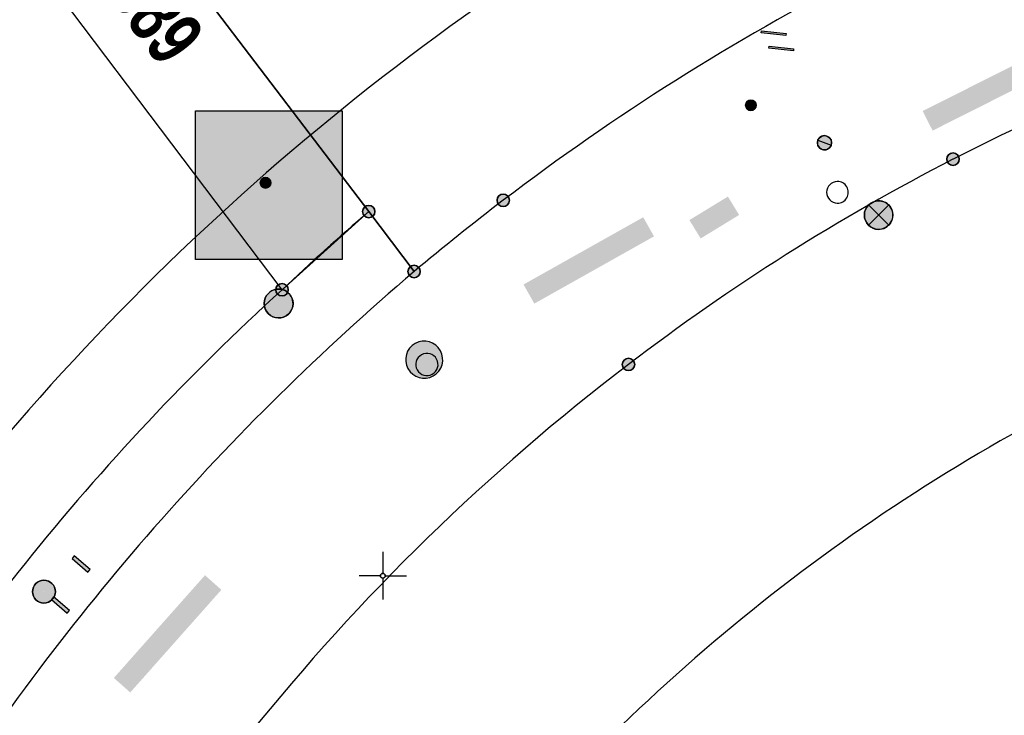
# Model space of a CAD drawing. Header units: metres. Extents: x 2695560 to 2696939, y 1260491 to 1262050.
# Tile 970 of 1005: x 2696766 to 2696792, y 1261446 to 1261464. Entities that reach past the tile are written whole.
import ezdxf

# ---------------------------------------------------------------- set-up
doc = ezdxf.new("R2010")
doc.units = ezdxf.units.M
doc.linetypes.add('AUSGEZOGEN', pattern=[0])
for name, color, linetype in [('XR$1$AV_Grenzpunkte', 7, 'AUSGEZOGEN'), ('XR$1$AV_Grundstück-Nr.', 7, 'AUSGEZOGEN'), ('XR$1$AV_Koordinatennetzpunkte', 7, 'AUSGEZOGEN'), ('XR$1$AV_Linien (BB)', 7, 'AUSGEZOGEN'), ('XR$1$AW_LK_Schachtdeckel', 24, 'AUSGEZOGEN'), ('XR$1$EW_LK_Bauwerk_FL_Linie_Punkt', 1, 'AUSGEZOGEN'), ('XR$1$EW_LK_Knoten', 1, 'AUSGEZOGEN'), ('XR$1$FM_LK_SW_TRASSEKNOTEN', 94, 'AUSGEZOGEN'), ('XR$1$Liegenschaftsgrenzen', 7, 'AUSGEZOGEN'), ('XR$1$PFAV', 255, 'AUSGEZOGEN'), ('XR$1$PFAW', 255, 'AUSGEZOGEN'), ('XR$1$PFEW', 255, 'AUSGEZOGEN'), ('XR$1$PFWA', 255, 'AUSGEZOGEN'), ('XR$1$RAEW', 8, 'AUSGEZOGEN'), ('XR$1$RP_Abstandslinie', 7, 'AUSGEZOGEN'), ('XR$1$WA_LK_Absperrarmatur', 171, 'AUSGEZOGEN'), ('XR$1$WA_LK_Rohrleitungsteil', 171, 'AUSGEZOGEN')]:
    doc.layers.add(name, color=color, linetype=linetype)
doc.styles.add('ARIAL', font='arial.ttf')

# ---------------------------------------------------------------- blocks, each defined once
blk = doc.blocks.new('COMPLEXOBJECT_117')
at = {"layer": 'XR$1$AV_Linien (BB)', "color": 7, "linetype": 'AUSGEZOGEN', "transparency": 33554687}
for centre, radius, start, end in [((6816.006, 11410.199), 62.438, 117.18516, 127.3106), ((6816.312, 11409.72), 63.004, 127.2678, 129.99207)]:
    blk.add_arc(centre, radius, start, end, dxfattribs=at)
blk = doc.blocks.new('COMPLEXOBJECT_122')
at = {"layer": 'XR$1$AV_Linien (BB)', "color": 7, "linetype": 'AUSGEZOGEN', "transparency": 33554687}
for centre, radius, start, end in [((6816.077, 11410.075), 57.174, 105.8307, 117.1693), ((6816.179, 11410.082), 57.214, 117.264, 127.3732), ((6816.108, 11410.074), 57.177, 127.3111, 141.2915)]:
    blk.add_arc(centre, radius, start, end, dxfattribs=at)
blk = doc.blocks.new('COMPLEXOBJECT_161')
at = {"layer": 'XR$1$AV_Linien (BB)', "color": 7, "linetype": 'AUSGEZOGEN', "transparency": 33554687}
blk.add_arc((6815.287, 11410.446), 63.707, 132.37137, 150.11963, dxfattribs=at)
blk = doc.blocks.new('COMPLEXOBJECT_731')
at = {"layer": 'XR$1$AV_Linien (BB)', "color": 7, "linetype": 'AUSGEZOGEN', "transparency": 33554687}
blk.add_line((6753.326, 11415.19), (6754.875, 11423.073), dxfattribs=at)
for centre, radius, start, end in [((6818.134, 11408.229), 65.319, 130.37619, 147.2159), ((6816.657, 11409.915), 63.168, 147.77635, 167.97735)]:
    blk.add_arc(centre, radius, start, end, dxfattribs=at)
blk = doc.blocks.new('COMPLEXOBJECT_1165')
at = {"layer": 'XR$1$Liegenschaftsgrenzen', "color": 7, "linetype": 'AUSGEZOGEN', "transparency": 33554687}
for centre, radius, start, end in [((6816.077, 11410.075), 57.174, 105.8307, 117.1693), ((6816.179, 11410.082), 57.214, 117.264, 127.3732), ((6816.108, 11410.074), 57.177, 127.3111, 141.2915)]:
    blk.add_arc(centre, radius, start, end, dxfattribs=at)
blk = doc.blocks.new('COMPLEXOBJECT_1172')
at = {"layer": 'XR$1$Liegenschaftsgrenzen', "color": 7, "linetype": 'AUSGEZOGEN', "transparency": 33554687}
blk.add_line((6775.82, 11457.99), (6774.629, 11459.563), dxfattribs=at)
for centre, radius, start, end in [((6816.006, 11410.199), 62.438, 117.18516, 127.3106), ((6816.312, 11409.72), 63.004, 127.2678, 129.99207)]:
    blk.add_arc(centre, radius, start, end, dxfattribs=at)
blk = doc.blocks.new('BAV15')
at = {"layer": 'XR$1$PFAV', "transparency": 33554687}
blk.add_hatch(color=7, dxfattribs=at).paths.add_polyline_path([(0.5, 0), (0.49, 0.101), (0.459, 0.197), (0.41, 0.286), (0.344, 0.362), (0.264, 0.424), (0.174, 0.469), (0.076, 0.494), (-0.025, 0.499), (-0.125, 0.484), (-0.22, 0.449), (-0.306, 0.395), (-0.379, 0.326), (-0.437, 0.243), (-0.477, 0.15), (-0.497, 0.051), (-0.497, -0.051), (-0.477, -0.15), (-0.437, -0.243), (-0.379, -0.326), (-0.306, -0.395), (-0.22, -0.449), (-0.125, -0.484), (-0.025, -0.499), (0.076, -0.494), (0.174, -0.469), (0.264, -0.424), (0.344, -0.362), (0.41, -0.286), (0.459, -0.197), (0.49, -0.101)])
at = {"color": 7, "transparency": 33554687}
for start, end in [(90, 270), (270, 90)]:
    blk.add_arc((0, 0), 0.5, start, end, dxfattribs=at)
at = {"layer": 'XR$1$PFAV', "transparency": 33554687}
blk.add_circle((0, 0), 0.5, dxfattribs=at)
blk = doc.blocks.new('BAV2041')
at = {"color": 7, "transparency": 33554687}
for p, q in [((0, 0.5), (0, 0.05)), ((-0.05, 0), (-0.5, 0)), ((0.05, 0), (0.5, 0)), ((0, -0.05), (0, -0.5))]:
    blk.add_line(p, q, dxfattribs=at)
blk.add_circle((0, 0), 0.05, dxfattribs=at)
for start, end in [(90, 270), (270, 90)]:
    blk.add_arc((0, 0), 0.05, start, end, dxfattribs=at)
blk = doc.blocks.new('COMPLEXOBJECT_1435')
at = {"layer": 'XR$1$RP_Abstandslinie', "color": 7, "linetype": 'AUSGEZOGEN', "transparency": 33554687}
blk.add_arc((6816.042, 11410.144), 49.998, 117.1331, 141.2489, dxfattribs=at)
blk = doc.blocks.new('COMPLEXOBJECT_1436')
at = {"layer": 'XR$1$RP_Abstandslinie', "color": 7, "linetype": 'AUSGEZOGEN', "transparency": 33554687}
blk.add_arc((6816.031, 11410.155), 66.983, 117.2028, 141.36163, dxfattribs=at)
blk = doc.blocks.new('BAW2088')
at = {"layer": 'XR$1$PFAW', "transparency": 33554687}
blk.add_hatch(color=253, dxfattribs=at).paths.add_polyline_path([(0.51, 0), (0.5, 0.101), (0.47, 0.197), (0.421, 0.286), (0.355, 0.362), (0.275, 0.424), (0.184, 0.469), (0.086, 0.494), (-0.015, 0.499), (-0.115, 0.484), (-0.21, 0.449), (-0.296, 0.395), (-0.369, 0.326), (-0.427, 0.243), (-0.467, 0.15), (-0.487, 0.051), (-0.487, -0.051), (-0.467, -0.15), (-0.427, -0.243), (-0.369, -0.326), (-0.296, -0.395), (-0.21, -0.449), (-0.115, -0.484), (-0.015, -0.499), (0.086, -0.494), (0.184, -0.469), (0.275, -0.424), (0.355, -0.362), (0.421, -0.286), (0.47, -0.197), (0.5, -0.101)])
at = {"transparency": 33554687}
for start, end in [(91.1948, 268.8052), (268.8052, 91.1948)]:
    blk.add_arc((0.01, 0), 0.5, start, end, dxfattribs=at)
at = {"layer": 'XR$1$PFAW', "transparency": 33554687}
blk.add_circle((0.01, 0), 0.5, dxfattribs=at)
blk = doc.blocks.new('BAW2085')
at = {"layer": 'XR$1$PFAW', "transparency": 33554687}
h = blk.add_hatch(color=7, dxfattribs=at)
h.paths.add_polyline_path([(0.15, 0.501), (0.099, 0.498), (0.049, 0.491), (0, 0.478), (-0.047, 0.46), (-0.093, 0.438), (-0.136, 0.411), (-0.176, 0.38), (-0.212, 0.345), (-0.245, 0.307), (-0.274, 0.265), (-0.299, 0.221), (-0.319, 0.174), (-0.334, 0.126), (-0.344, 0.076), (-0.349, 0.026), (-0.349, -0.025), (-0.344, -0.075), (-0.334, -0.125), (-0.319, -0.173), (-0.299, -0.219), (-0.274, -0.264), (-0.245, -0.305), (-0.212, -0.344), (-0.176, -0.379), (-0.136, -0.41), (-0.093, -0.436), (-0.047, -0.459), (0, -0.476), (0.049, -0.489), (0.099, -0.497), (0.15, -0.499), (0.201, -0.497), (0.251, -0.489), (0.3, -0.476), (0.347, -0.459), (0.393, -0.436), (0.436, -0.41), (0.476, -0.379), (0.512, -0.344), (0.545, -0.305), (0.574, -0.264), (0.599, -0.219), (0.619, -0.173), (0.634, -0.125), (0.644, -0.075), (0.649, -0.025), (0.649, 0.026), (0.644, 0.076), (0.634, 0.126), (0.619, 0.174), (0.599, 0.221), (0.574, 0.265), (0.545, 0.307), (0.512, 0.345), (0.476, 0.38), (0.436, 0.411), (0.393, 0.438), (0.347, 0.46), (0.3, 0.478), (0.251, 0.491), (0.201, 0.498)])
h.paths.add_polyline_path([(0.03, -0.298), (0, -0.3), (-0.03, -0.298), (-0.06, -0.294), (-0.09, -0.286), (-0.118, -0.276), (-0.146, -0.262), (-0.171, -0.246), (-0.195, -0.228), (-0.217, -0.207), (-0.237, -0.184), (-0.255, -0.159), (-0.269, -0.132), (-0.281, -0.104), (-0.29, -0.075), (-0.297, -0.045), (-0.3, -0.015), (-0.3, 0.015), (-0.297, 0.045), (-0.29, 0.075), (-0.281, 0.104), (-0.269, 0.132), (-0.255, 0.159), (-0.237, 0.184), (-0.217, 0.207), (-0.195, 0.228), (-0.171, 0.246), (-0.146, 0.262), (-0.118, 0.276), (-0.09, 0.286), (-0.06, 0.294), (-0.03, 0.298), (0, 0.3), (0.03, 0.298), (0.06, 0.294), (0.09, 0.286), (0.118, 0.276), (0.146, 0.262), (0.171, 0.246), (0.195, 0.228), (0.217, 0.207), (0.237, 0.184), (0.255, 0.159), (0.269, 0.132), (0.281, 0.104), (0.29, 0.075), (0.297, 0.045), (0.3, 0.015), (0.3, -0.015), (0.297, -0.045), (0.29, -0.075), (0.281, -0.104), (0.269, -0.132), (0.255, -0.159), (0.237, -0.184), (0.217, -0.207), (0.195, -0.228), (0.171, -0.246), (0.146, -0.262), (0.118, -0.276), (0.09, -0.286), (0.06, -0.294)], flags=16)
blk.add_hatch(color=7, dxfattribs=at).paths.add_polyline_path([(0, 0.3), (-0.03, 0.298), (-0.06, 0.294), (-0.09, 0.286), (-0.118, 0.276), (-0.146, 0.262), (-0.171, 0.246), (-0.195, 0.228), (-0.217, 0.207), (-0.237, 0.184), (-0.255, 0.159), (-0.269, 0.132), (-0.281, 0.104), (-0.29, 0.075), (-0.297, 0.045), (-0.3, 0.015), (-0.3, -0.015), (-0.297, -0.045), (-0.29, -0.075), (-0.281, -0.104), (-0.269, -0.132), (-0.255, -0.159), (-0.237, -0.184), (-0.217, -0.207), (-0.195, -0.228), (-0.171, -0.246), (-0.146, -0.262), (-0.118, -0.276), (-0.09, -0.286), (-0.06, -0.294), (-0.03, -0.298), (0, -0.3), (0.03, -0.298), (0.06, -0.294), (0.09, -0.286), (0.118, -0.276), (0.146, -0.262), (0.171, -0.246), (0.195, -0.228), (0.217, -0.207), (0.237, -0.184), (0.255, -0.159), (0.269, -0.132), (0.281, -0.104), (0.29, -0.075), (0.297, -0.045), (0.3, -0.015), (0.3, 0.015), (0.297, 0.045), (0.29, 0.075), (0.281, 0.104), (0.269, 0.132), (0.255, 0.159), (0.237, 0.184), (0.217, 0.207), (0.195, 0.228), (0.171, 0.246), (0.146, 0.262), (0.118, 0.276), (0.09, 0.286), (0.06, 0.294), (0.03, 0.298)])
at = {"transparency": 33554687}
for centre, radius, start, end in [((0.15, 0.001), 0.5, 90, 270), ((0, 0), 0.3, 90, 270), ((0, 0), 0.3, 270, 90), ((0.15, 0.001), 0.5, 270, 90)]:
    blk.add_arc(centre, radius, start, end, dxfattribs=at)
blk = doc.blocks.new('BWA2013')
at = {"true_color": 0x000000, "transparency": 33554687}
blk.add_hatch(color=18, dxfattribs=at).paths.add_polyline_path([(-0.291, -0.409), (0.352, 0.357), (0.291, 0.409), (-0.352, -0.357)])
at = {"transparency": 33554687}
blk.add_lwpolyline([(-0.291, -0.409), (-0.352, -0.357), (0.291, 0.409), (0.352, 0.357), (-0.291, -0.409)], close=True, dxfattribs=at)
blk = doc.blocks.new('BWA2012')
at = {"layer": 'XR$1$PFWA', "transparency": 33554687}
blk.add_hatch(color=7, dxfattribs=at).paths.add_polyline_path([(0.5, 0), (0.49, 0.101), (0.459, 0.197), (0.41, 0.286), (0.344, 0.362), (0.264, 0.424), (0.174, 0.469), (0.076, 0.494), (-0.025, 0.499), (-0.125, 0.484), (-0.22, 0.449), (-0.306, 0.395), (-0.379, 0.326), (-0.437, 0.243), (-0.477, 0.15), (-0.497, 0.051), (-0.497, -0.051), (-0.477, -0.15), (-0.437, -0.243), (-0.379, -0.326), (-0.306, -0.395), (-0.22, -0.449), (-0.125, -0.484), (-0.025, -0.499), (0.076, -0.494), (0.174, -0.469), (0.264, -0.424), (0.344, -0.362), (0.41, -0.286), (0.459, -0.197), (0.49, -0.101)])
at = {"transparency": 33554687}
blk.add_line((0.354, 0.354), (-0.354, -0.354), dxfattribs=at)
for start, end in [(45, 225), (225, 45)]:
    blk.add_arc((0, 0), 0.5, start, end, dxfattribs=at)
at = {"layer": 'XR$1$PFWA', "transparency": 33554687}
blk.add_circle((0, 0), 0.5, dxfattribs=at)
blk = doc.blocks.new('BEW15')
at = {"layer": 'XR$1$PFEW', "transparency": 33554687}
h = blk.add_hatch(color=7, dxfattribs=at)
h.paths.add_polyline_path([(-0.5, 0), (-0.497, -0.05), (-0.489, -0.1), (-0.477, -0.15), (-0.459, -0.197), (-0.437, -0.242), (-0.41, -0.285), (-0.379, -0.326), (-0.344, -0.362), (-0.306, -0.395), (-0.264, -0.424), (-0.22, -0.449), (-0.173, -0.469), (-0.125, -0.484), (-0.075, -0.494), (-0.025, -0.499), (0.026, -0.499), (0.076, -0.494), (0.126, -0.484), (0.174, -0.469), (0.22, -0.449), (0.265, -0.424), (0.306, -0.395), (0.345, -0.362), (0.38, -0.326), (0.411, -0.285), (0.437, -0.242), (0.46, -0.197), (0.477, -0.15), (0.49, -0.1), (0.498, -0.05), (0.5, 0), (0.498, 0.051), (0.49, 0.101), (0.477, 0.15), (0.46, 0.197), (0.437, 0.243), (0.411, 0.286), (0.38, 0.326), (0.345, 0.363), (0.306, 0.396), (0.265, 0.424), (0.22, 0.449), (0.174, 0.469), (0.126, 0.484), (0.076, 0.494), (0.026, 0.5), (-0.025, 0.5), (-0.075, 0.494), (-0.125, 0.484), (-0.173, 0.469), (-0.22, 0.449), (-0.264, 0.424), (-0.306, 0.396), (-0.344, 0.363), (-0.379, 0.326), (-0.41, 0.286), (-0.437, 0.243), (-0.459, 0.197), (-0.477, 0.15), (-0.489, 0.101), (-0.497, 0.051)])
h.paths.add_polyline_path([(0.01, 0.001), (0.01, 0), (0.01, -0.001), (0.01, -0.002), (0.01, -0.003), (0.009, -0.004), (0.009, -0.005), (0.009, -0.006), (0.008, -0.006), (0.007, -0.007), (0.006, -0.008), (0.006, -0.008), (0.005, -0.009), (0.004, -0.009), (0.003, -0.01), (0.002, -0.01), (0.001, -0.01), (0, -0.01), (-0.001, -0.01), (-0.002, -0.01), (-0.003, -0.009), (-0.004, -0.009), (-0.005, -0.008), (-0.006, -0.008), (-0.007, -0.007), (-0.007, -0.006), (-0.008, -0.006), (-0.008, -0.005), (-0.009, -0.004), (-0.009, -0.003), (-0.009, -0.002), (-0.01, -0.001), (-0.01, 0), (-0.01, 0.001), (-0.009, 0.002), (-0.009, 0.003), (-0.009, 0.004), (-0.008, 0.005), (-0.008, 0.006), (-0.007, 0.007), (-0.007, 0.007), (-0.006, 0.008), (-0.005, 0.009), (-0.004, 0.009), (-0.003, 0.01), (-0.002, 0.01), (-0.001, 0.01), (0, 0.01), (0.001, 0.01), (0.002, 0.01), (0.003, 0.01), (0.004, 0.01), (0.005, 0.009), (0.006, 0.009), (0.006, 0.008), (0.007, 0.007), (0.008, 0.007), (0.009, 0.006), (0.009, 0.005), (0.009, 0.004), (0.01, 0.003), (0.01, 0.002)], flags=16)
at = {"color": 1, "transparency": 33554687}
for start, end in [(0, 180), (180, 0)]:
    blk.add_arc((0, 0), 0.5, start, end, dxfattribs=at)
at = {"layer": 'XR$1$PFEW', "transparency": 33554687}
blk.add_circle((0, 0), 0.5, dxfattribs=at)
blk = doc.blocks.new('BEWLP2549_S')
at = {"layer": 'XR$1$PFEW', "transparency": 33554687}
blk.add_hatch(color=7, dxfattribs=at).paths.add_polyline_path([(0.5, 0), (0.49, 0.101), (0.459, 0.197), (0.41, 0.286), (0.344, 0.362), (0.264, 0.424), (0.174, 0.469), (0.076, 0.494), (-0.025, 0.499), (-0.125, 0.484), (-0.22, 0.449), (-0.306, 0.395), (-0.379, 0.326), (-0.437, 0.243), (-0.477, 0.15), (-0.497, 0.051), (-0.497, -0.051), (-0.477, -0.15), (-0.437, -0.243), (-0.379, -0.326), (-0.306, -0.395), (-0.22, -0.449), (-0.125, -0.484), (-0.025, -0.499), (0.076, -0.494), (0.174, -0.469), (0.264, -0.424), (0.344, -0.362), (0.41, -0.286), (0.459, -0.197), (0.49, -0.101)])
at = {"color": 1, "transparency": 33554687}
for p, q in [((0.354, -0.354), (-0.354, 0.354)), ((-0.354, -0.354), (0.354, 0.354))]:
    blk.add_line(p, q, dxfattribs=at)
for start, end in [(91.3809, 268.6191), (268.6191, 91.3809)]:
    blk.add_arc((0, 0), 0.5, start, end, dxfattribs=at)
at = {"layer": 'XR$1$PFEW', "transparency": 33554687}
blk.add_circle((0, 0), 0.5, dxfattribs=at)
blk = doc.blocks.new('BEW957')
at = {"layer": 'XR$1$RAEW', "transparency": 33554687}
blk.add_hatch(color=1, dxfattribs=at).paths.add_polyline_path([(-0.5, 0), (-0.497, -0.051), (-0.49, -0.101), (-0.477, -0.15), (-0.459, -0.197), (-0.437, -0.243), (-0.41, -0.286), (-0.379, -0.326), (-0.344, -0.362), (-0.306, -0.395), (-0.264, -0.424), (-0.22, -0.449), (-0.174, -0.469), (-0.125, -0.484), (-0.076, -0.494), (-0.025, -0.499), (0.025, -0.499), (0.076, -0.494), (0.125, -0.484), (0.174, -0.469), (0.22, -0.449), (0.264, -0.424), (0.306, -0.395), (0.344, -0.362), (0.379, -0.326), (0.41, -0.286), (0.437, -0.243), (0.459, -0.197), (0.477, -0.15), (0.49, -0.101), (0.497, -0.051), (0.5, 0), (0.497, 0.051), (0.49, 0.101), (0.477, 0.15), (0.459, 0.197), (0.437, 0.243), (0.41, 0.286), (0.379, 0.326), (0.344, 0.362), (0.306, 0.395), (0.264, 0.424), (0.22, 0.449), (0.174, 0.469), (0.125, 0.484), (0.076, 0.494), (0.025, 0.499), (-0.025, 0.499), (-0.076, 0.494), (-0.125, 0.484), (-0.174, 0.469), (-0.22, 0.449), (-0.264, 0.424), (-0.306, 0.395), (-0.344, 0.362), (-0.379, 0.326), (-0.41, 0.286), (-0.437, 0.243), (-0.459, 0.197), (-0.477, 0.15), (-0.49, 0.101), (-0.497, 0.051)])
at = {"color": 1, "transparency": 33554687}
for start, end in [(90, 180), (180, 270), (0, 90), (270, 0)]:
    blk.add_arc((0, 0), 0.5, start, end, dxfattribs=at)
at = {"layer": 'XR$1$RAEW', "color": 1, "transparency": 33554687}
blk.add_circle((0, 0), 0.5, dxfattribs=at)
blk = doc.blocks.new('BEWG5')
at = {"transparency": 33554687}
blk.add_hatch(color=1, dxfattribs=at).paths.add_polyline_path([(-0.083375, -0.5), (0.083375, -0.5), (0.083375, 0.5), (-0.083375, 0.5)])
at = {"color": 1, "transparency": 33554687}
blk.add_lwpolyline([(-0.083375, -0.5), (0.083375, -0.5), (0.083375, 0.5), (-0.083375, 0.5), (-0.083375, -0.5)], close=True, dxfattribs=at)
blk = doc.blocks.new('BWFM16')
at = {"color": 94, "transparency": 33554687}
for start, end in [(91.1948, 268.8052), (268.8052, 91.1948)]:
    blk.add_arc((0.01, 0), 0.5, start, end, dxfattribs=at)

msp = doc.modelspace()

# ---------------------------------------------------------------- hatches: boundary and pattern name
at = {"transparency": 33554687}
for points in [[(2696790.145, 1261462.014), (2696790.404, 1261461.499), (2696794.005, 1261463.312), (2696793.746, 1261463.827)], [(2696771.047, 1261462.02), (2696771.047, 1261458.119), (2696774.898, 1261458.119), (2696774.898, 1261462.02)], [(2696784.019, 1261459.151), (2696784.314, 1261458.668), (2696785.325, 1261459.285), (2696785.03, 1261459.768)], [(2696779.664, 1261457.459), (2696779.947, 1261456.957), (2696783.09, 1261458.723), (2696782.807, 1261459.225)], [(2696768.907, 1261447.128), (2696769.338, 1261446.746), (2696771.731, 1261449.442), (2696771.3, 1261449.824)]]:
    msp.add_hatch(color=7, dxfattribs=at).paths.add_polyline_path(points)

# ---------------------------------------------------------------- linework, layer by layer
at = {"color": 24, "lineweight": -3, "transparency": 33554687}
msp.add_lwpolyline([(2696771.047, 1261462.02), (2696774.898, 1261462.02), (2696774.898, 1261458.119), (2696771.047, 1261458.119), (2696771.047, 1261462.02)], close=True, dxfattribs=at)
at = {"layer": 'XR$1$AV_Linien (BB)', "color": 7, "linetype": 'AUSGEZOGEN', "transparency": 33554687}
for p, q in [((2696773.323, 1261457.322), (2696756.27, 1261479.92)), ((2696762.884, 1261476.099), (2696775.599, 1261459.373)), ((2696773.323, 1261457.322), (2696775.599, 1261459.373)), ((2696775.599, 1261459.373), (2696776.79, 1261457.8))]:
    msp.add_line(p, q, dxfattribs=at)
at = {"layer": 'XR$1$Liegenschaftsgrenzen', "color": 7, "linetype": 'AUSGEZOGEN', "transparency": 33554687}
for p, q in [((2696775.599, 1261459.373), (2696758.17, 1261482.3)), ((2696773.323, 1261457.322), (2696756.27, 1261479.92))]:
    msp.add_line(p, q, dxfattribs=at)
for centre, radius, start, end in [((2696817.943, 1261410.096), 64.971, 130.67231, 133.3744), ((2696816.257, 1261410.256), 63.707, 132.37137, 150.11963)]:
    msp.add_arc(centre, radius, start, end, dxfattribs=at)

# ---------------------------------------------------------------- block references
at = {"layer": 'XR$1$AV_Grenzpunkte', "color": 7, "linetype": 'AUSGEZOGEN', "lineweight": -3, "transparency": 33554687, "xscale": 0.3249999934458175, "yscale": 0.3249999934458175}
for p in [(2696790.94, 1261460.75), (2696779.13, 1261459.67), (2696775.599, 1261459.373), (2696776.79, 1261457.8), (2696773.323, 1261457.322), (2696782.42, 1261455.36)]:
    msp.add_blockref('BAV15', p, dxfattribs=at)
at = {"layer": 'XR$1$AV_Koordinatennetzpunkte', "color": 7, "linetype": 'AUSGEZOGEN', "lineweight": -3, "transparency": 33554687, "xscale": 1.25, "yscale": 1.25}
msp.add_blockref('BAV2041', (2696775.97, 1261449.81), dxfattribs=at)
at = {"layer": 'XR$1$AV_Linien (BB)', "color": 7, "linetype": 'AUSGEZOGEN', "lineweight": -3, "transparency": 33554687}
for name in ['COMPLEXOBJECT_117', 'COMPLEXOBJECT_122', 'COMPLEXOBJECT_731', 'COMPLEXOBJECT_161']:
    msp.add_blockref(name, (2690000.97, 1249999.81), dxfattribs=at)
at = {"layer": 'XR$1$AW_LK_Schachtdeckel', "color": 24, "linetype": 'AUSGEZOGEN', "lineweight": -3, "transparency": 33554687}
for name, p, xscale, yscale, rotation in [('BAW2088', (2696773.227, 1261456.954), 0.7578193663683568, 0.7578193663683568, 43.804943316), ('BAW2085', (2696777.127, 1261455.358), 0.9749278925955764, 0.9749278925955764, 118.874554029)]:
    msp.add_blockref(name, p, dxfattribs=dict(at, xscale=xscale, yscale=yscale, rotation=rotation))
at = {"layer": 'XR$1$EW_LK_Bauwerk_FL_Linie_Punkt', "color": 1, "linetype": 'AUSGEZOGEN', "lineweight": -3, "transparency": 33554687, "xscale": 0.5999999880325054, "yscale": 0.5999999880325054}
msp.add_blockref('BEW15', (2696767.071, 1261449.393), dxfattribs=at)
at = {"layer": 'XR$1$EW_LK_Knoten', "color": 1, "linetype": 'AUSGEZOGEN', "lineweight": -3, "transparency": 33554687}
for name, p, xscale, yscale in [('BEW957', (2696785.633, 1261462.165), 0.2749999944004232, 0.2749999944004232), ('BEW957', (2696772.89, 1261460.13), 0.2749999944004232, 0.2749999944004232), ('BEWLP2549_S', (2696788.987, 1261459.282), 0.749999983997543, 0.749999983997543)]:
    msp.add_blockref(name, p, dxfattribs=dict(at, xscale=xscale, yscale=yscale))
at = {"layer": 'XR$1$EW_LK_Knoten', "color": 1, "linetype": 'AUSGEZOGEN', "lineweight": -3, "transparency": 33554687, "xscale": 0.5499999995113, "yscale": 0.5499999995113, "rotation": 49.22460000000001}
for p in [(2696768.048, 1261450.121), (2696767.505, 1261449.045)]:
    msp.add_blockref('BEWG5', p, dxfattribs=at)
at = {"layer": 'XR$1$FM_LK_SW_TRASSEKNOTEN', "color": 94, "linetype": 'AUSGEZOGEN', "lineweight": -3, "transparency": 33554687, "xscale": 0.5706289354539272, "yscale": 0.5706289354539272}
msp.add_blockref('BWFM16', (2696787.9, 1261459.88), dxfattribs=at)
at = {"layer": 'XR$1$Liegenschaftsgrenzen', "color": 7, "linetype": 'AUSGEZOGEN', "lineweight": -3, "transparency": 33554687}
for name in ['COMPLEXOBJECT_1172', 'COMPLEXOBJECT_1165']:
    msp.add_blockref(name, (2690000.97, 1249999.81), dxfattribs=at)
at = {"layer": 'XR$1$RP_Abstandslinie', "color": 7, "linetype": 'AUSGEZOGEN', "lineweight": -3, "transparency": 33554687}
for name in ['COMPLEXOBJECT_1436', 'COMPLEXOBJECT_1435']:
    msp.add_blockref(name, (2690000.97, 1249999.81), dxfattribs=at)
at = {"layer": 'XR$1$WA_LK_Absperrarmatur', "color": 171, "linetype": 'AUSGEZOGEN', "lineweight": -3, "transparency": 33554687, "xscale": 0.3749999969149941, "yscale": 0.3749999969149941, "rotation": 114.660374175}
msp.add_blockref('BWA2012', (2696787.566, 1261461.181), dxfattribs=at)
at = {"layer": 'XR$1$WA_LK_Rohrleitungsteil', "color": 171, "linetype": 'AUSGEZOGEN', "lineweight": -3, "transparency": 33554687, "rotation": 123.6603599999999}
for p, xscale, yscale in [((2696786.232, 1261464.06), 0.6499999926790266, 0.6499999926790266), ((2696786.43, 1261463.655), 0.6499999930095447, 0.6499999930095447)]:
    msp.add_blockref('BWA2013', p, dxfattribs=dict(at, xscale=xscale, yscale=yscale))

# ---------------------------------------------------------------- texts
at = {"layer": 'XR$1$AV_Grundstück-Nr.', "color": 7, "transparency": 33554687, "insert": (2696769.41, 1261465.332), "char_height": 1.48491, "width": 4.98214, "attachment_point": 5, "rotation": 306.7641, "style": 'ARIAL'}
msp.add_mtext('\\A1;{\\fArial|i0|b1;\\H1.484908;\\W0.700000;\\C7;1/8689}\\P', dxfattribs=at)

doc.saveas('drawing.dxf')
